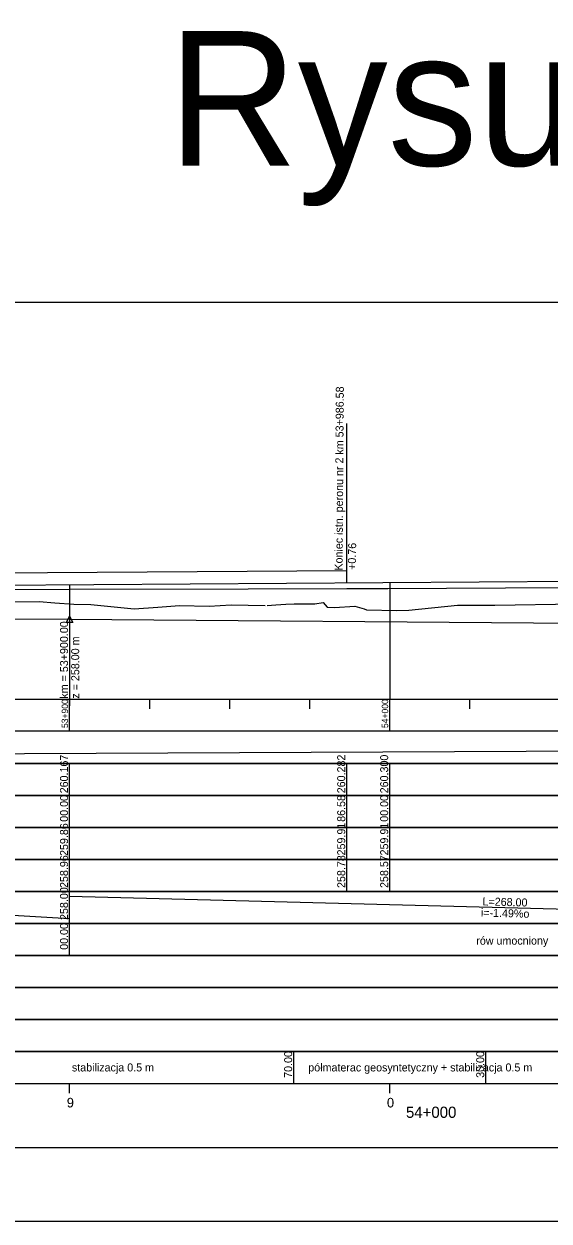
# Model space of a CAD drawing. Extents: x 6445630 to 6518227, y 5499240 to 5511716.
# Drawn here: x 6453116.9 to 6453281, y 5508966.7 to 5509340.7 of the extents above; entities that cross this region are included whole.
import ezdxf

# ---------------------------------------------------------------- set-up
doc = ezdxf.new("R2010")
doc.units = 0
for name, color, linetype in [('Default', 7, 'Continuous'), ('TOR_PROF-obiekty+opisy', 7, 'Continuous'), ('TOR_PROF-opisy pomocnicze', 7, 'Continuous'), ('TOR_PROF-rowy otwarte', 7, 'Continuous'), ('TOR_PROF-tabelka-geometria T1', 7, 'Continuous'), ('TOR_PROF-tabelka-kilometracja', 7, 'Continuous'), ('TOR_PROF-tabelka-odleglosci T1', 7, 'Continuous'), ('TOR_PROF-tabelka-pochylenia proj T1', 7, 'Continuous'), ('TOR_PROF-tabelka-rodzaj rowu T1', 7, 'Continuous'), ('TOR_PROF-tabelka-rowyT1', 7, 'Continuous'), ('TOR_PROF-tabelka-rurociagi T1', 7, 'Continuous'), ('TOR_PROF-tabelka-rzedne istn T1', 7, 'Continuous'), ('TOR_PROF-tabelka-rzedne proj T1', 7, 'Continuous'), ('TOR_PROF-tabelka-teren istniejacy T1', 7, 'Continuous'), ('TOR_PROF-tabelka-warstwa ochronna T1', 7, 'Continuous'), ('TOR_PROF-tor istniejacy T1', 7, 'Continuous'), ('TOR_PROF-tor projektowany', 7, 'Continuous'), ('TOR_PROF-uklad odniesienia', 7, 'Continuous'), ('TOR_PROF-warstwa ochronna', 7, 'Continuous'), ('TOR_RAMKI-dodatkowe3', 7, 'Continuous'), ('TOR_RAMKI-MASKA WYCIECIA', 7, 'Continuous')]:
    doc.layers.add(name, color=color, linetype=linetype)

msp = doc.modelspace()

# ---------------------------------------------------------------- linework, layer by layer
at = {"layer": 'TOR_PROF-obiekty+opisy'}
for p, q in [((6453217.79, 5509169.88), (6453217.79, 5509215.87)), ((6453217.79, 5509169.88), (6453003.7, 5509168.52)), ((6453217.79, 5509166.08), (6453217.79, 5509169.88))]:
    msp.add_line(p, q, dxfattribs=at)
at = {"layer": 'TOR_PROF-opisy pomocnicze'}
for q in [(6453131.21, 5509127.74), (6453131.21, 5509129.74)]:
    msp.add_line((6453131.21, 5509154.74), q, dxfattribs=at)
msp.add_lwpolyline([(6453131.21, 5509155.74), (6453132.21, 5509153.74), (6453130.21, 5509153.74)], close=True, dxfattribs=at)
at = {"layer": 'TOR_PROF-rowy otwarte'}
for p, q in [((6453012.21, 5509155.49), (6453131.21, 5509154.74)), ((6453131.21, 5509154.74), (6453399.21, 5509152.74))]:
    msp.add_line(p, q, dxfattribs=at)
msp.add_lwpolyline([(6453131.21, 5509154.74), (6453131.21, 5509134.74), (6453131.21, 5509129.74), (6453131.21, 5509129.74)], dxfattribs=at)
at = {"layer": 'TOR_PROF-tabelka-geometria T1'}
for points in [[(6452331.21, 5508989.74), (6462728.4, 5508989.74)], [(6452331.21, 5508989.74), (6462731.21, 5508989.74)]]:
    msp.add_lwpolyline(points, dxfattribs=at)
at = {"layer": 'TOR_PROF-tabelka-kilometracja'}
for points in [[(6453131.21, 5509006.74), (6453131.21, 5509009.74)], [(6453231.21, 5509006.74), (6453231.21, 5509009.74)], [(6453231.21, 5509006.74), (6453231.21, 5509009.74)]]:
    msp.add_lwpolyline(points, dxfattribs=at)
at = {"layer": 'TOR_PROF-tabelka-odleglosci T1'}
msp.add_lwpolyline([(6452331.21, 5509089.74), (6462731.21, 5509089.74), (6462731.21, 5509099.74), (6452331.21, 5509099.74)], close=True, dxfattribs=at)
for points in [[(6453131.21, 5509089.74), (6453131.21, 5509099.74)], [(6453217.79, 5509089.74), (6453217.79, 5509099.74)], [(6453231.21, 5509089.74), (6453231.21, 5509099.74)]]:
    msp.add_lwpolyline(points, dxfattribs=at)
at = {"layer": 'TOR_PROF-tabelka-pochylenia proj T1'}
msp.add_lwpolyline([(6452331.21, 5509109.74), (6462731.21, 5509109.74), (6462731.21, 5509119.74), (6452331.21, 5509119.74)], close=True, dxfattribs=at)
msp.add_lwpolyline([(6452781.21, 5509111.24), (6454281.21, 5509118.24)], dxfattribs=at)
at = {"layer": 'TOR_PROF-tabelka-rodzaj rowu T1'}
for points in [[(6452331.21, 5509049.74), (6462731.21, 5509049.74), (6462731.21, 5509059.74), (6452331.21, 5509059.74)], [(6452331.21, 5509029.74), (6462731.21, 5509029.74), (6462731.21, 5509039.74), (6452331.21, 5509039.74)]]:
    msp.add_lwpolyline(points, close=True, dxfattribs=at)
msp.add_lwpolyline([(6453131.21, 5509049.74), (6453131.21, 5509059.74)], dxfattribs=at)
at = {"layer": 'TOR_PROF-tabelka-rowyT1'}
msp.add_lwpolyline([(6452331.21, 5509059.74), (6462731.21, 5509059.74), (6462731.21, 5509069.74), (6452331.21, 5509069.74)], close=True, dxfattribs=at)
for points in [[(6453131.21, 5509059.74), (6453131.21, 5509069.74)], [(6453012.21, 5509068.24), (6453131.21, 5509061.24)], [(6453131.21, 5509068.24), (6453399.21, 5509061.24)]]:
    msp.add_lwpolyline(points, dxfattribs=at)
at = {"layer": 'TOR_PROF-tabelka-rurociagi T1'}
msp.add_lwpolyline([(6452331.21, 5509039.74), (6462731.21, 5509039.74), (6462731.21, 5509049.74), (6452331.21, 5509049.74)], close=True, dxfattribs=at)
at = {"layer": 'TOR_PROF-tabelka-rzedne istn T1'}
msp.add_lwpolyline([(6452331.21, 5509079.74), (6462731.21, 5509079.74), (6462731.21, 5509089.74), (6452331.21, 5509089.74)], close=True, dxfattribs=at)
for points in [[(6453131.21, 5509079.74), (6453131.21, 5509089.74)], [(6453217.79, 5509079.74), (6453217.79, 5509089.74)], [(6453231.21, 5509079.74), (6453231.21, 5509089.74)], [(6453131.21, 5509069.74), (6453131.21, 5509079.74)], [(6453131.21, 5509069.74), (6453131.21, 5509079.74)], [(6453131.21, 5509069.74), (6453131.21, 5509079.74)], [(6453131.21, 5509069.74), (6453131.21, 5509079.74)], [(6453131.21, 5509069.74), (6453131.21, 5509079.74)], [(6453217.79, 5509069.74), (6453217.79, 5509079.74)], [(6453231.21, 5509069.74), (6453231.21, 5509079.74)], [(6453231.21, 5509069.74), (6453231.21, 5509079.74)], [(6453231.21, 5509069.74), (6453231.21, 5509079.74)], [(6453231.21, 5509069.74), (6453231.21, 5509079.74)], [(6453231.21, 5509069.74), (6453231.21, 5509079.74)]]:
    msp.add_lwpolyline(points, dxfattribs=at)
at = {"layer": 'TOR_PROF-tabelka-rzedne proj T1'}
msp.add_lwpolyline([(6452331.21, 5509099.74), (6462731.21, 5509099.74), (6462731.21, 5509109.74), (6452331.21, 5509109.74)], close=True, dxfattribs=at)
for points in [[(6453131.21, 5509099.74), (6453131.21, 5509109.74)], [(6453217.79, 5509099.74), (6453217.79, 5509109.74)], [(6453231.21, 5509099.74), (6453231.21, 5509109.74)]]:
    msp.add_lwpolyline(points, dxfattribs=at)
at = {"layer": 'TOR_PROF-tabelka-teren istniejacy T1'}
msp.add_lwpolyline([(6452331.21, 5509069.74), (6462731.21, 5509069.74), (6462731.21, 5509079.74), (6452331.21, 5509079.74)], close=True, dxfattribs=at)
msp.add_lwpolyline([(6452331.21, 5509069.74), (6462731.21, 5509069.74), (6462731.21, 5509079.74), (6452331.21, 5509079.74)], close=True, dxfattribs=at)
msp.add_lwpolyline([(6452331.21, 5509069.74), (6462731.21, 5509069.74), (6462731.21, 5509079.74), (6452331.21, 5509079.74)], close=True, dxfattribs=at)
msp.add_lwpolyline([(6452331.21, 5509069.74), (6462731.21, 5509069.74), (6462731.21, 5509079.74), (6452331.21, 5509079.74)], close=True, dxfattribs=at)
msp.add_lwpolyline([(6452331.21, 5509069.74), (6462731.21, 5509069.74), (6462731.21, 5509079.74), (6452331.21, 5509079.74)], close=True, dxfattribs=at)
at = {"layer": 'TOR_PROF-tabelka-warstwa ochronna T1'}
msp.add_lwpolyline([(6452331.21, 5509019.74), (6462731.21, 5509019.74), (6462731.21, 5509029.74), (6452331.21, 5509029.74)], close=True, dxfattribs=at)
at = {"layer": 'TOR_PROF-tor istniejacy T1'}
msp.add_lwpolyline([(6453629.63, 5509167.09), (6453583.41, 5509166.84), (6453531.48, 5509166.44), (6453482.03, 5509166.14), (6453429.29, 5509165.74), (6453380.99, 5509165.29), (6453330.75, 5509164.94), (6453285.7, 5509164.54), (6453230.62, 5509164.29), (6453217.77, 5509164.29), (6453187.01, 5509164.19), (6453131.17, 5509164.04), (6453082.36, 5509163.94), (6453028.66, 5509163.69), (6453006.36, 5509163.69), (6452980.75, 5509163.49), (6452931.09, 5509163.44), (6452879.94, 5509163.44)], dxfattribs=at)
at = {"layer": 'TOR_PROF-tor projektowany'}
msp.add_line((6452781.21, 5509163.24), (6454281.21, 5509173.24), dxfattribs=at)
msp.add_line((6452781.21, 5509163.24), (6454281.21, 5509173.24), dxfattribs=at)
for points in [[(6453131.21, 5509165.57), (6453131.21, 5509134.74), (6453131.21, 5509129.74), (6453131.21, 5509129.74)], [(6453131.21, 5509165.57), (6453131.21, 5509134.74), (6453131.21, 5509129.74), (6453131.21, 5509129.74)], [(6453231.21, 5509166.24), (6453231.21, 5509134.74), (6453231.21, 5509129.74), (6453231.21, 5509129.74)], [(6453231.21, 5509166.24), (6453231.21, 5509134.74), (6453231.21, 5509129.74), (6453231.21, 5509129.74)]]:
    msp.add_lwpolyline(points, dxfattribs=at)
at = {"layer": 'TOR_PROF-uklad odniesienia'}
for p, q in [((6452331.21, 5509129.74), (6462731.21, 5509129.74)), ((6453131.21, 5509119.74), (6453131.21, 5509129.74)), ((6453156.21, 5509126.74), (6453156.21, 5509129.74)), ((6453181.21, 5509126.74), (6453181.21, 5509129.74)), ((6453206.21, 5509126.74), (6453206.21, 5509129.74)), ((6453231.21, 5509119.74), (6453231.21, 5509129.74)), ((6453256.21, 5509126.74), (6453256.21, 5509129.74))]:
    msp.add_line(p, q, dxfattribs=at)
at = {"layer": 'TOR_PROF-warstwa ochronna'}
msp.add_lwpolyline([(6452331.21, 5509009.74), (6462731.21, 5509009.74), (6462731.21, 5509019.74), (6452331.21, 5509019.74)], close=True, dxfattribs=at)
for points in [[(6453201.21, 5509009.74), (6453201.21, 5509019.74)], [(6453261.21, 5509009.74), (6453261.21, 5509019.74)]]:
    msp.add_lwpolyline(points, dxfattribs=at)
at = {"layer": 'TOR_RAMKI-dodatkowe3'}
for p, q in [((6453108.83, 5509160.2), (6453121.66, 5509160.35)), ((6453121.66, 5509160.35), (6453126.54, 5509159.88)), ((6453126.54, 5509159.88), (6453132.57, 5509159.43)), ((6453132.57, 5509159.43), (6453137.83, 5509159.31)), ((6453195.61, 5509159.25), (6453198.71, 5509159.42)), ((6453198.71, 5509159.42), (6453201.3, 5509159.62)), ((6453201.3, 5509159.62), (6453207.84, 5509159.62)), ((6453207.84, 5509159.62), (6453210.45, 5509159.99)), ((6453210.45, 5509159.99), (6453211.69, 5509158.54)), ((6453264.03, 5509159.19), (6453303.62, 5509159.74)), ((6453137.83, 5509159.31), (6453151.41, 5509157.99)), ((6453151.41, 5509157.99), (6453158.73, 5509158.55)), ((6453158.73, 5509158.55), (6453165.48, 5509159.05)), ((6453165.48, 5509159.05), (6453174.76, 5509158.83)), ((6453174.76, 5509158.83), (6453181.66, 5509159.28)), ((6453181.66, 5509159.28), (6453192.28, 5509159.09)), ((6453192.91, 5509159.04), (6453195.61, 5509159.25)), ((6453211.69, 5509158.54), (6453213.93, 5509158.4)), ((6453213.93, 5509158.4), (6453220.26, 5509158.8)), ((6453220.26, 5509158.8), (6453223.21, 5509157.96)), ((6453223.21, 5509157.96), (6453223.9, 5509157.71)), ((6453223.9, 5509157.71), (6453233.37, 5509157.53)), ((6453233.37, 5509157.53), (6453237.16, 5509157.64)), ((6453237.16, 5509157.64), (6453252.36, 5509159.11)), ((6453252.36, 5509159.11), (6453258, 5509159.13)), ((6453258, 5509159.13), (6453260.64, 5509159.16)), ((6453260.64, 5509159.16), (6453264.03, 5509159.19))]:
    msp.add_line(p, q, dxfattribs=at)
at = {"layer": 'TOR_RAMKI-MASKA WYCIECIA'}
msp.add_lwpolyline([(6452263.34, 5508966.75), (6454333.34, 5508966.75), (6454333.34, 5509253.75), (6452263.34, 5509253.75)], close=True, dxfattribs=at)

# ---------------------------------------------------------------- texts
at = {"layer": 'Default'}
for p in [(6453131.16, 5509164.04), (6453187.01, 5509164.19), (6453217.77, 5509164.29), (6453230.62, 5509164.29)]:
    msp.add_text('+', height=0.001, dxfattribs=at).set_placement(p)
at = {"layer": 'TOR_PROF-obiekty+opisy'}
for s, rotation, p in [('Koniec istn. peronu nr 2 km 53+986.58', 89.574, (6453216.44, 5509169.95)), ('+0.76', 89.0973, (6453220.6, 5509170.15))]:
    msp.add_text(s, height=2.5, rotation=rotation, dxfattribs=at).set_placement(p)
at = {"layer": 'TOR_PROF-opisy pomocnicze'}
for s, p in [('km = 53+900.00', (6453130.71, 5509129.95)), ('z = 258.00 m', (6453134.21, 5509129.95))]:
    msp.add_text(s, height=2.5, rotation=90, dxfattribs=at).set_placement(p)
at = {"layer": 'TOR_PROF-tabelka-kilometracja'}
for s, p in [('9', (6453130.32, 5509002.24)), ('0', (6453230.32, 5509002.24))]:
    msp.add_text(s, height=3, dxfattribs=at).set_placement(p)
msp.add_text('54+000', height=3.5, rotation=360, dxfattribs=at).set_placement((6453236.26, 5508998.99))
at = {"layer": 'TOR_PROF-tabelka-odleglosci T1'}
for s, p in [('00.00', (6453130.71, 5509091.48)), ('86.58', (6453217.29, 5509091.47)), ('00.00', (6453230.71, 5509091.48))]:
    msp.add_text(s, height=2.5, rotation=90, dxfattribs=at).set_placement(p)
at = {"layer": 'TOR_PROF-tabelka-rodzaj rowu T1'}
msp.add_text('00.00', height=2.5, rotation=90, dxfattribs=at).set_placement((6453130.71, 5509051.48))
at = {"layer": 'TOR_PROF-tabelka-rowyT1'}
for s, rotation, p in [('258.00', 90, (6453130.71, 5509060.8)), ('L=268.00', 358.5038, (6453260.15, 5509065.37)), ('i=-1.49%o', 358.5038, (6453259.64, 5509061.88)), ('rów umocniony', 0.087, (6453258.23, 5509053.08))]:
    msp.add_text(s, height=2.5, rotation=rotation, dxfattribs=at).set_placement(p)
at = {"layer": 'TOR_PROF-tabelka-rzedne istn T1'}
for s, p in [('259.86', (6453130.71, 5509080.8)), ('259.91', (6453217.29, 5509080.97)), ('259.91', (6453230.71, 5509080.97)), ('258.96', (6453130.71, 5509070.8)), ('258.78', (6453217.29, 5509070.8)), ('258.57', (6453230.71, 5509070.8))]:
    msp.add_text(s, height=2.5, rotation=90, dxfattribs=at).set_placement(p)
at = {"layer": 'TOR_PROF-tabelka-rzedne proj T1'}
for s, p in [('260.167', (6453130.71, 5509100.37)), ('260.282', (6453217.29, 5509100.38)), ('260.300', (6453230.71, 5509100.37))]:
    msp.add_text(s, height=2.5, rotation=90, dxfattribs=at).set_placement(p)
at = {"layer": 'TOR_PROF-uklad odniesienia'}
msp.add_text('Rysunek 4.01', height=42, dxfattribs=at).set_placement((6453161.9, 5509296.49))
for s, p in [('53+900', (6453130.71, 5509120.76)), ('54+000', (6453230.71, 5509120.76))]:
    msp.add_text(s, height=2, rotation=90, dxfattribs=at).set_placement(p)
at = {"layer": 'TOR_PROF-warstwa ochronna'}
for s, p in [('70.00', (6453200.71, 5509011.48)), ('30.00', (6453260.71, 5509011.48))]:
    msp.add_text(s, height=2.5, rotation=90, dxfattribs=at).set_placement(p)
for s, p in [('stabilizacja 0.5 m', (6453131.92, 5509013.49)), ('półmaterac geosyntetyczny + stabilizacja 0.5 m', (6453205.75, 5509013.49))]:
    msp.add_text(s, height=2.5, dxfattribs=at).set_placement(p)

doc.saveas('drawing.dxf')
